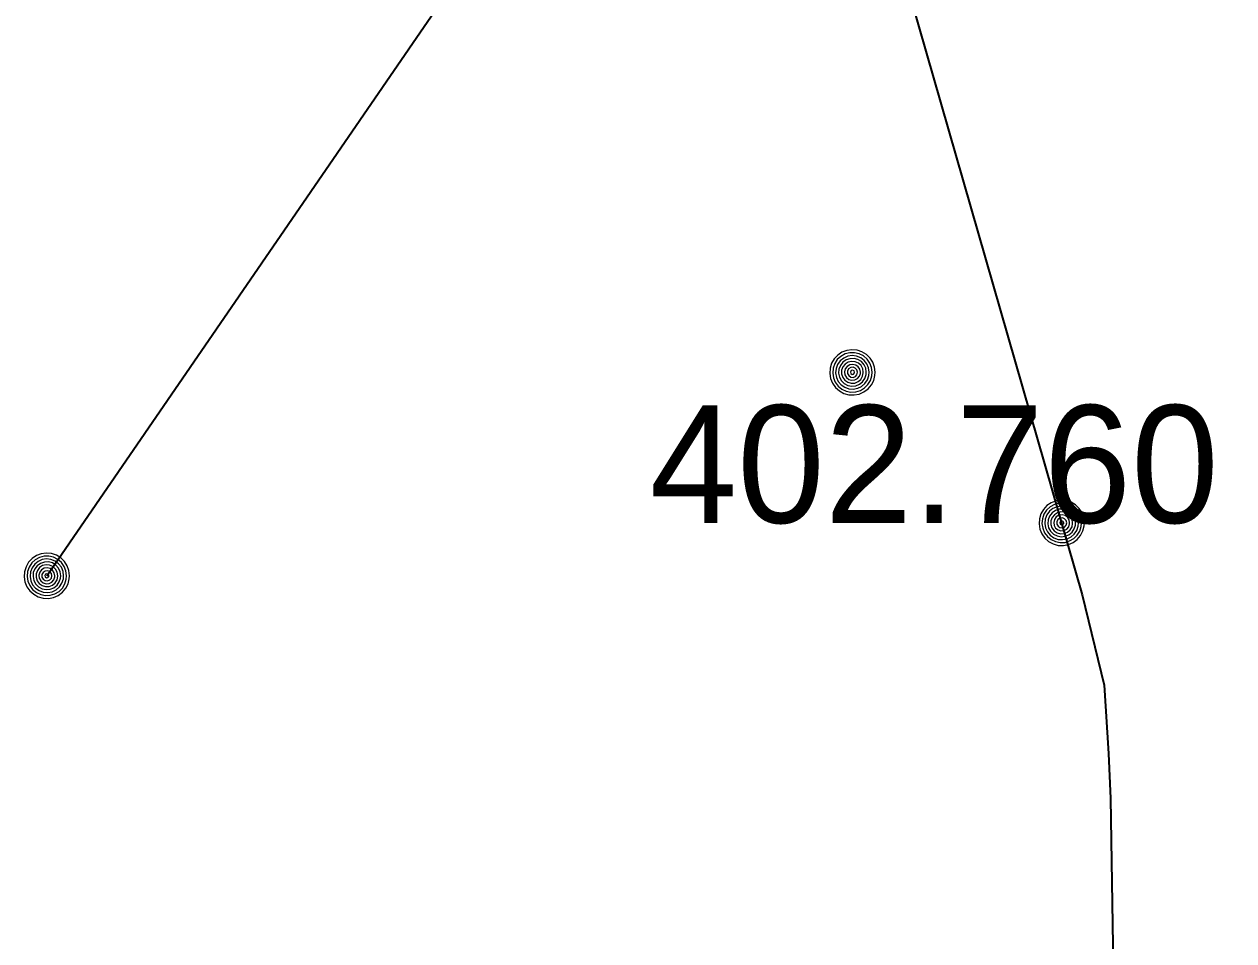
# Model space of a CAD drawing. Extents: x -873619 to -867639, y -1015082 to -1012326.
# Drawn here: x -868007.75 to -867995.42, y -1012739.57 to -1012730.23 of the extents above; entities that cross this region are included whole.
import ezdxf

# ---------------------------------------------------------------- set-up
doc = ezdxf.new("R2010")
doc.units = 0
doc.header["$LTSCALE"] = 0.44
for name, color, linetype, lineweight in [('1', 7, 'Continuous', 13), ('21', 7, 'Continuous', 35), ('25', 7, 'Continuous', 13), ('8', 7, 'Continuous', 13)]:
    doc.layers.add(name, color=color, linetype=linetype, lineweight=lineweight)

msp = doc.modelspace()

# ---------------------------------------------------------------- linework, layer by layer
at = {"layer": '1'}
for points in [[(-867996.945, -1012735.311), (-867996.951, -1012735.259), (-867996.968, -1012735.209), (-867996.997, -1012735.165), (-867997.034, -1012735.128), (-867997.079, -1012735.101), (-867997.129, -1012735.084), (-867997.182, -1012735.08), (-867997.233, -1012735.087), (-867997.282, -1012735.106), (-867997.326, -1012735.135), (-867997.362, -1012735.174), (-867997.388, -1012735.219), (-867997.404, -1012735.27), (-867997.407, -1012735.322), (-867997.399, -1012735.374), (-867997.379, -1012735.423), (-867997.348, -1012735.466), (-867997.309, -1012735.5), (-867997.263, -1012735.526), (-867997.212, -1012735.54), (-867997.159, -1012735.542), (-867997.108, -1012735.532), (-867997.059, -1012735.511), (-867997.017, -1012735.48), (-867996.983, -1012735.439), (-867996.959, -1012735.393), (-867996.946, -1012735.342)], [(-867996.975, -1012735.311), (-867996.981, -1012735.262), (-867996.998, -1012735.216), (-867997.026, -1012735.176), (-867997.063, -1012735.144), (-867997.107, -1012735.122), (-867997.155, -1012735.111), (-867997.204, -1012735.111), (-867997.25, -1012735.124), (-867997.294, -1012735.148), (-867997.33, -1012735.181), (-867997.357, -1012735.222), (-867997.373, -1012735.269), (-867997.377, -1012735.318), (-867997.37, -1012735.366), (-867997.351, -1012735.411), (-867997.321, -1012735.451), (-867997.282, -1012735.482), (-867997.239, -1012735.502), (-867997.191, -1012735.512), (-867997.142, -1012735.51), (-867997.095, -1012735.495), (-867997.052, -1012735.47), (-867997.017, -1012735.436), (-867996.992, -1012735.394), (-867996.978, -1012735.347)], [(-867997.005, -1012735.311), (-867997.011, -1012735.266), (-867997.027, -1012735.224), (-867997.056, -1012735.189), (-867997.092, -1012735.162), (-867997.134, -1012735.145), (-867997.179, -1012735.14), (-867997.223, -1012735.146), (-867997.265, -1012735.165), (-867997.299, -1012735.193), (-867997.326, -1012735.23), (-867997.343, -1012735.272), (-867997.347, -1012735.317), (-867997.34, -1012735.362), (-867997.321, -1012735.403), (-867997.292, -1012735.437), (-867997.255, -1012735.463), (-867997.212, -1012735.479), (-867997.167, -1012735.482), (-867997.122, -1012735.474), (-867997.081, -1012735.454), (-867997.048, -1012735.425), (-867997.022, -1012735.387), (-867997.008, -1012735.344)], [(-867997.035, -1012735.311), (-867997.039, -1012735.27), (-867997.058, -1012735.233), (-867997.085, -1012735.202), (-867997.12, -1012735.181), (-867997.16, -1012735.17), (-867997.201, -1012735.172), (-867997.24, -1012735.185), (-867997.274, -1012735.209), (-867997.299, -1012735.241), (-867997.314, -1012735.279), (-867997.316, -1012735.32), (-867997.309, -1012735.36), (-867997.289, -1012735.396), (-867997.26, -1012735.425), (-867997.223, -1012735.444), (-867997.183, -1012735.452), (-867997.142, -1012735.448), (-867997.103, -1012735.433), (-867997.071, -1012735.407), (-867997.049, -1012735.373), (-867997.036, -1012735.334)], [(-867997.065, -1012735.311), (-867997.07, -1012735.275), (-867997.088, -1012735.243), (-867997.114, -1012735.218), (-867997.147, -1012735.203), (-867997.184, -1012735.2), (-867997.218, -1012735.208), (-867997.25, -1012735.228), (-867997.272, -1012735.256), (-867997.286, -1012735.29), (-867997.286, -1012735.327), (-867997.275, -1012735.362), (-867997.254, -1012735.391), (-867997.223, -1012735.412), (-867997.189, -1012735.422), (-867997.152, -1012735.42), (-867997.118, -1012735.406), (-867997.091, -1012735.383), (-867997.071, -1012735.351), (-867997.065, -1012735.316)], [(-867997.095, -1012735.311), (-867997.1, -1012735.28), (-867997.117, -1012735.254), (-867997.142, -1012735.237), (-867997.173, -1012735.23), (-867997.204, -1012735.234), (-867997.231, -1012735.251), (-867997.249, -1012735.275), (-867997.257, -1012735.306), (-867997.253, -1012735.336), (-867997.238, -1012735.364), (-867997.213, -1012735.383), (-867997.184, -1012735.392), (-867997.152, -1012735.389), (-867997.125, -1012735.375), (-867997.105, -1012735.351), (-867997.095, -1012735.322)], [(-867997.125, -1012735.311), (-867997.13, -1012735.287), (-867997.147, -1012735.269), (-867997.169, -1012735.26), (-867997.194, -1012735.263), (-867997.215, -1012735.277), (-867997.226, -1012735.299), (-867997.226, -1012735.324), (-867997.213, -1012735.345), (-867997.194, -1012735.359), (-867997.169, -1012735.362), (-867997.146, -1012735.353), (-867997.13, -1012735.335)], [(-867997.155, -1012735.311), (-867997.16, -1012735.296), (-867997.174, -1012735.29), (-867997.19, -1012735.294), (-867997.196, -1012735.308), (-867997.193, -1012735.323), (-867997.179, -1012735.332), (-867997.164, -1012735.329), (-867997.155, -1012735.317)]]:
    msp.add_lwpolyline(points, close=True, dxfattribs=at)
at = {"layer": '21'}
for points in [[(-868007.52, -1012735.85), (-867995.258, -1012717.991), (-867981.769, -1012701.297)], [(-867994.551, -1012718.479), (-867999.799, -1012726.127), (-867998.71, -1012729.979), (-867996.966, -1012736.043), (-867996.742, -1012736.964), (-867996.7, -1012737.662), (-867996.679, -1012738.122), (-867996.65, -1012739.832), (-867996.798, -1012742.128), (-867996.826, -1012743.328), (-867996.837, -1012743.442), (-867996.68, -1012744.886), (-867996.331, -1012746.924), (-867995.954, -1012748.71), (-867995.326, -1012750.622), (-867994.252, -1012753.385), (-867992.326, -1012757.823), (-867989.674, -1012764.355)]]:
    msp.add_lwpolyline(points, dxfattribs=at)
at = {"layer": '25'}
for points in [[(-868007.289, -1012735.85), (-868007.295, -1012735.798), (-868007.312, -1012735.748), (-868007.341, -1012735.704), (-868007.378, -1012735.667), (-868007.423, -1012735.64), (-868007.473, -1012735.623), (-868007.526, -1012735.619), (-868007.578, -1012735.626), (-868007.627, -1012735.645), (-868007.67, -1012735.674), (-868007.706, -1012735.713), (-868007.732, -1012735.758), (-868007.748, -1012735.809), (-868007.751, -1012735.861), (-868007.743, -1012735.913), (-868007.723, -1012735.962), (-868007.692, -1012736.005), (-868007.653, -1012736.039), (-868007.607, -1012736.065), (-868007.556, -1012736.079), (-868007.503, -1012736.081), (-868007.452, -1012736.071), (-868007.404, -1012736.05), (-868007.361, -1012736.019), (-868007.327, -1012735.978), (-868007.303, -1012735.932), (-868007.291, -1012735.881)], [(-868007.319, -1012735.85), (-868007.325, -1012735.801), (-868007.342, -1012735.755), (-868007.37, -1012735.715), (-868007.407, -1012735.683), (-868007.451, -1012735.661), (-868007.499, -1012735.65), (-868007.548, -1012735.65), (-868007.595, -1012735.663), (-868007.638, -1012735.687), (-868007.674, -1012735.72), (-868007.701, -1012735.761), (-868007.717, -1012735.808), (-868007.721, -1012735.857), (-868007.714, -1012735.905), (-868007.695, -1012735.95), (-868007.665, -1012735.99), (-868007.627, -1012736.021), (-868007.583, -1012736.041), (-868007.535, -1012736.051), (-868007.486, -1012736.049), (-868007.439, -1012736.034), (-868007.396, -1012736.009), (-868007.362, -1012735.975), (-868007.336, -1012735.933), (-868007.322, -1012735.886)], [(-868007.349, -1012735.85), (-868007.355, -1012735.805), (-868007.372, -1012735.763), (-868007.4, -1012735.728), (-868007.436, -1012735.701), (-868007.478, -1012735.684), (-868007.523, -1012735.679), (-868007.568, -1012735.685), (-868007.609, -1012735.704), (-868007.644, -1012735.732), (-868007.671, -1012735.769), (-868007.687, -1012735.811), (-868007.691, -1012735.856), (-868007.684, -1012735.901), (-868007.665, -1012735.942), (-868007.636, -1012735.976), (-868007.599, -1012736.002), (-868007.556, -1012736.018), (-868007.511, -1012736.021), (-868007.466, -1012736.013), (-868007.426, -1012735.993), (-868007.392, -1012735.964), (-868007.366, -1012735.926), (-868007.352, -1012735.883)], [(-868007.379, -1012735.85), (-868007.384, -1012735.809), (-868007.402, -1012735.772), (-868007.429, -1012735.741), (-868007.464, -1012735.72), (-868007.504, -1012735.709), (-868007.545, -1012735.711), (-868007.584, -1012735.724), (-868007.618, -1012735.748), (-868007.643, -1012735.78), (-868007.658, -1012735.818), (-868007.661, -1012735.859), (-868007.653, -1012735.899), (-868007.633, -1012735.935), (-868007.604, -1012735.964), (-868007.567, -1012735.983), (-868007.527, -1012735.991), (-868007.486, -1012735.987), (-868007.448, -1012735.972), (-868007.416, -1012735.946), (-868007.393, -1012735.912), (-868007.38, -1012735.873)], [(-868007.409, -1012735.85), (-868007.414, -1012735.814), (-868007.432, -1012735.782), (-868007.458, -1012735.757), (-868007.492, -1012735.742), (-868007.528, -1012735.739), (-868007.563, -1012735.747), (-868007.594, -1012735.767), (-868007.617, -1012735.795), (-868007.63, -1012735.829), (-868007.63, -1012735.866), (-868007.619, -1012735.901), (-868007.598, -1012735.93), (-868007.568, -1012735.951), (-868007.533, -1012735.961), (-868007.496, -1012735.959), (-868007.462, -1012735.945), (-868007.435, -1012735.922), (-868007.416, -1012735.89), (-868007.409, -1012735.855)], [(-868007.439, -1012735.85), (-868007.444, -1012735.819), (-868007.461, -1012735.793), (-868007.487, -1012735.776), (-868007.517, -1012735.769), (-868007.548, -1012735.773), (-868007.575, -1012735.79), (-868007.593, -1012735.814), (-868007.601, -1012735.845), (-868007.597, -1012735.875), (-868007.582, -1012735.903), (-868007.558, -1012735.922), (-868007.528, -1012735.931), (-868007.497, -1012735.928), (-868007.469, -1012735.914), (-868007.449, -1012735.89), (-868007.439, -1012735.861)], [(-868007.469, -1012735.85), (-868007.474, -1012735.826), (-868007.491, -1012735.808), (-868007.514, -1012735.799), (-868007.538, -1012735.802), (-868007.559, -1012735.816), (-868007.57, -1012735.838), (-868007.57, -1012735.863), (-868007.558, -1012735.884), (-868007.538, -1012735.898), (-868007.513, -1012735.901), (-868007.49, -1012735.892), (-868007.474, -1012735.874)], [(-868007.499, -1012735.85), (-868007.504, -1012735.835), (-868007.519, -1012735.829), (-868007.534, -1012735.833), (-868007.541, -1012735.847), (-868007.537, -1012735.862), (-868007.524, -1012735.871), (-868007.509, -1012735.868), (-868007.499, -1012735.856)]]:
    msp.add_lwpolyline(points, close=True, dxfattribs=at)
at = {"layer": '8'}
for points in [[(-867999.078, -1012733.776), (-867999.084, -1012733.724), (-867999.101, -1012733.674), (-867999.13, -1012733.63), (-867999.167, -1012733.593), (-867999.212, -1012733.566), (-867999.262, -1012733.549), (-867999.315, -1012733.545), (-867999.367, -1012733.552), (-867999.416, -1012733.571), (-867999.459, -1012733.6), (-867999.495, -1012733.639), (-867999.521, -1012733.684), (-867999.537, -1012733.735), (-867999.54, -1012733.787), (-867999.532, -1012733.839), (-867999.512, -1012733.888), (-867999.481, -1012733.931), (-867999.442, -1012733.965), (-867999.396, -1012733.991), (-867999.345, -1012734.005), (-867999.292, -1012734.007), (-867999.241, -1012733.997), (-867999.193, -1012733.976), (-867999.15, -1012733.945), (-867999.116, -1012733.904), (-867999.092, -1012733.858), (-867999.08, -1012733.807)], [(-867999.108, -1012733.776), (-867999.114, -1012733.727), (-867999.131, -1012733.681), (-867999.159, -1012733.641), (-867999.196, -1012733.609), (-867999.24, -1012733.587), (-867999.288, -1012733.576), (-867999.337, -1012733.576), (-867999.384, -1012733.589), (-867999.427, -1012733.613), (-867999.463, -1012733.646), (-867999.49, -1012733.687), (-867999.506, -1012733.734), (-867999.51, -1012733.783), (-867999.503, -1012733.831), (-867999.484, -1012733.876), (-867999.454, -1012733.916), (-867999.416, -1012733.947), (-867999.372, -1012733.967), (-867999.324, -1012733.977), (-867999.275, -1012733.975), (-867999.228, -1012733.96), (-867999.185, -1012733.935), (-867999.151, -1012733.901), (-867999.125, -1012733.859), (-867999.111, -1012733.812)], [(-867999.138, -1012733.776), (-867999.144, -1012733.731), (-867999.161, -1012733.689), (-867999.189, -1012733.654), (-867999.225, -1012733.627), (-867999.267, -1012733.61), (-867999.312, -1012733.605), (-867999.357, -1012733.611), (-867999.398, -1012733.63), (-867999.433, -1012733.658), (-867999.46, -1012733.695), (-867999.476, -1012733.737), (-867999.48, -1012733.782), (-867999.473, -1012733.827), (-867999.454, -1012733.868), (-867999.425, -1012733.902), (-867999.388, -1012733.928), (-867999.345, -1012733.944), (-867999.3, -1012733.947), (-867999.255, -1012733.939), (-867999.215, -1012733.919), (-867999.181, -1012733.89), (-867999.155, -1012733.852), (-867999.141, -1012733.809)], [(-867999.168, -1012733.776), (-867999.173, -1012733.735), (-867999.191, -1012733.698), (-867999.218, -1012733.667), (-867999.253, -1012733.646), (-867999.293, -1012733.635), (-867999.334, -1012733.637), (-867999.373, -1012733.65), (-867999.407, -1012733.674), (-867999.432, -1012733.706), (-867999.447, -1012733.744), (-867999.45, -1012733.785), (-867999.442, -1012733.825), (-867999.422, -1012733.861), (-867999.393, -1012733.89), (-867999.356, -1012733.909), (-867999.316, -1012733.917), (-867999.275, -1012733.913), (-867999.237, -1012733.898), (-867999.205, -1012733.872), (-867999.182, -1012733.838), (-867999.169, -1012733.799)], [(-867999.198, -1012733.776), (-867999.203, -1012733.74), (-867999.221, -1012733.708), (-867999.247, -1012733.683), (-867999.281, -1012733.668), (-867999.317, -1012733.665), (-867999.352, -1012733.673), (-867999.383, -1012733.693), (-867999.406, -1012733.721), (-867999.419, -1012733.755), (-867999.419, -1012733.792), (-867999.408, -1012733.827), (-867999.387, -1012733.856), (-867999.357, -1012733.877), (-867999.322, -1012733.887), (-867999.285, -1012733.885), (-867999.251, -1012733.871), (-867999.224, -1012733.848), (-867999.205, -1012733.816), (-867999.198, -1012733.781)], [(-867999.228, -1012733.776), (-867999.233, -1012733.745), (-867999.25, -1012733.719), (-867999.276, -1012733.702), (-867999.306, -1012733.695), (-867999.337, -1012733.699), (-867999.364, -1012733.716), (-867999.382, -1012733.74), (-867999.39, -1012733.771), (-867999.386, -1012733.801), (-867999.371, -1012733.829), (-867999.347, -1012733.848), (-867999.317, -1012733.857), (-867999.286, -1012733.854), (-867999.258, -1012733.84), (-867999.238, -1012733.816), (-867999.228, -1012733.787)], [(-867999.258, -1012733.776), (-867999.263, -1012733.752), (-867999.28, -1012733.734), (-867999.303, -1012733.725), (-867999.327, -1012733.728), (-867999.348, -1012733.742), (-867999.359, -1012733.764), (-867999.359, -1012733.789), (-867999.347, -1012733.81), (-867999.327, -1012733.824), (-867999.302, -1012733.827), (-867999.279, -1012733.818), (-867999.263, -1012733.8)], [(-867999.288, -1012733.776), (-867999.293, -1012733.761), (-867999.308, -1012733.755), (-867999.323, -1012733.759), (-867999.33, -1012733.773), (-867999.326, -1012733.788), (-867999.313, -1012733.797), (-867999.298, -1012733.794), (-867999.288, -1012733.782)]]:
    msp.add_lwpolyline(points, close=True, dxfattribs=at)

# ---------------------------------------------------------------- texts
at = {"layer": '1'}
msp.add_text('402.760 ', height=1.2, dxfattribs=at).set_placement((-868001.376, -1012735.311))

doc.saveas('drawing.dxf')
